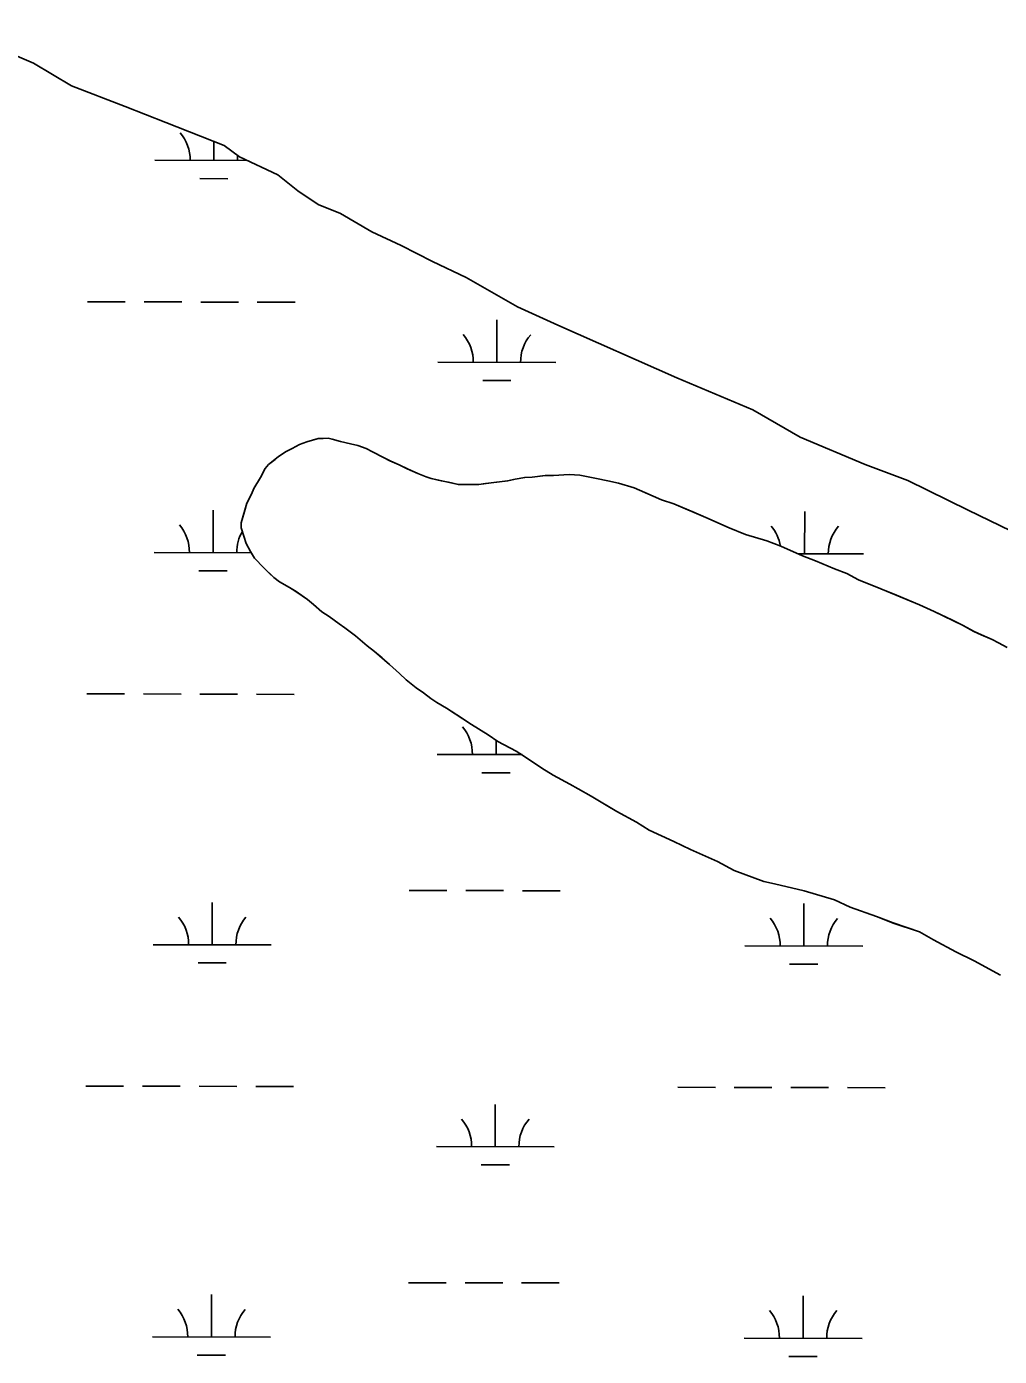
# Model space of a CAD drawing. Extents: x 3187622 to 3225504, y 800805 to 826213.
# Drawn here: x 3219479 to 3220305, y 816996 to 818124 of the extents above; entities that cross this region are included whole.
import ezdxf

# ---------------------------------------------------------------- set-up
doc = ezdxf.new("R2010")
doc.units = 0
for name, color, linetype in [('V-SITE-VEGE', 7, 'Continuous'), ('V-TOPO-SHOR', 7, 'Continuous'), ('V-WETL-SWMP', 7, 'Continuous')]:
    doc.layers.add(name, color=color, linetype=linetype)

msp = doc.modelspace()

# ---------------------------------------------------------------- linework, layer by layer
at = {"layer": 'V-SITE-VEGE'}
for p, q in [((3219485.2, 818093.4), (3219412.9, 818124.4)), ((3219517.5, 818074.1), (3219485.2, 818093.4)), ((3219563.1, 818056.7), (3219517.5, 818074.1)), ((3219597.4, 818043.1), (3219563.1, 818056.7)), ((3219646.9, 818023.7), (3219597.4, 818043.1)), ((3219660.1, 818014), (3219646.9, 818023.7)), ((3219692.5, 817998.6), (3219660.1, 818014)), ((3219709.6, 817985.1), (3219692.5, 817998.6)), ((3219726.6, 817973.5), (3219709.6, 817985.1)), ((3219745.7, 817965.8), (3219726.6, 817973.5)), ((3219772.3, 817950.3), (3219745.7, 817965.8)), ((3219797, 817938.7), (3219772.3, 817950.3)), ((3219823.6, 817925.2), (3219797, 817938.7)), ((3219852.2, 817911.7), (3219823.6, 817925.2)), ((3219895.9, 817886.6), (3219852.2, 817911.7)), ((3219930.1, 817871.1), (3219895.9, 817886.6)), ((3220030.9, 817826.5), (3219930.1, 817871.1)), ((3220095.6, 817799.4), (3220030.9, 817826.5)), ((3220135.5, 817776.2), (3220095.6, 817799.4)), ((3219717.1, 817772.2), (3219726.8, 817775.1)), ((3219726.8, 817775.1), (3219735.2, 817775.2)), ((3219735.2, 817775.2), (3219738.7, 817774.5)), ((3219738.7, 817774.5), (3219745.7, 817772.5)), ((3219745.7, 817772.5), (3219754.1, 817770.5)), ((3220190.7, 817753), (3220135.5, 817776.2)), ((3219692.9, 817759.4), (3219699.1, 817763.7)), ((3219699.1, 817763.7), (3219704.6, 817766.5)), ((3219704.6, 817766.5), (3219710.9, 817770)), ((3219710.9, 817770), (3219717.1, 817772.2)), ((3219754.1, 817770.5), (3219760.3, 817769.1)), ((3219760.3, 817769.1), (3219767.3, 817766.4)), ((3219767.3, 817766.4), (3219772.9, 817763.7)), ((3219772.9, 817763.7), (3219782, 817758.9)), ((3219681.8, 817749.5), (3219684.6, 817753.1)), ((3219684.6, 817753.1), (3219692.9, 817759.4)), ((3219782, 817758.9), (3219787.6, 817756.2)), ((3219787.6, 817756.2), (3219795.3, 817752.8)), ((3219795.3, 817752.8), (3219802.3, 817749.4)), ((3220226.9, 817739.4), (3220190.7, 817753)), ((3219672.2, 817732.7), (3219677.7, 817741.8)), ((3219677.7, 817741.8), (3219681.8, 817749.5)), ((3219802.3, 817749.4), (3219811.4, 817745.3)), ((3219811.4, 817745.3), (3219818.4, 817742.6)), ((3219818.4, 817742.6), (3219822.6, 817741.2)), ((3219822.6, 817741.2), (3219845.7, 817735.9)), ((3219873.5, 817737.5), (3219887.4, 817739.1)), ((3219887.4, 817739.1), (3219893.7, 817740.5)), ((3219893.7, 817740.5), (3219902, 817742)), ((3219902, 817742), (3219908.3, 817742.1)), ((3219908.3, 817742.1), (3219919.4, 817743.6)), ((3219919.4, 817743.6), (3219926.4, 817743.6)), ((3219926.4, 817743.6), (3219939.6, 817744.5)), ((3219939.6, 817744.5), (3219948.7, 817743.9)), ((3219948.7, 817743.9), (3219962.7, 817741.2)), ((3219962.7, 817741.2), (3219972.4, 817739.2)), ((3219972.4, 817739.2), (3219981.5, 817737.2)), ((3220278.2, 817714.2), (3220226.9, 817739.4)), ((3219666.1, 817720.1), (3219670.2, 817727.8)), ((3219670.2, 817727.8), (3219672.2, 817732.7)), ((3219845.7, 817735.9), (3219863.1, 817736)), ((3219863.1, 817736), (3219873.5, 817737.5)), ((3219981.5, 817737.2), (3219994.8, 817733.2)), ((3219994.8, 817733.2), (3220017.9, 817723)), ((3219661.4, 817703.4), (3219666.1, 817720.1)), ((3220017.9, 817723), (3220028.4, 817719.6)), ((3220028.4, 817719.6), (3220055.7, 817708)), ((3220055.7, 817708), (3220075.3, 817699.1)), ((3220314.3, 817696.8), (3220278.2, 817714.2)), ((3219661.4, 817699.2), (3219661.4, 817703.4)), ((3219663.6, 817692.2), (3219661.4, 817699.2)), ((3220075.3, 817699.1), (3220089.2, 817693.7)), ((3220089.2, 817693.7), (3220107.4, 817688.3)), ((3219665.7, 817686), (3219663.6, 817692.2)), ((3219669.3, 817679.1), (3219665.7, 817686)), ((3220107.4, 817688.3), (3220119.3, 817683.6)), ((3220119.3, 817683.6), (3220137.5, 817675.4)), ((3219672.8, 817673.5), (3219669.3, 817679.1)), ((3219680.6, 817665.2), (3219672.8, 817673.5)), ((3220137.5, 817675.4), (3220148.7, 817671.3)), ((3220148.7, 817671.3), (3220164.8, 817664.5)), ((3219689, 817657), (3219680.6, 817665.2)), ((3220164.8, 817664.5), (3220175.3, 817660.4)), ((3220175.3, 817660.4), (3220185.1, 817655)), ((3219693.9, 817653.5), (3219689, 817657)), ((3219702.3, 817648.7), (3219693.9, 817653.5)), ((3219707.9, 817645.3), (3219702.3, 817648.7)), ((3220185.1, 817655), (3220204, 817647.5)), ((3219717.8, 817638.4), (3219707.9, 817645.3)), ((3219722.7, 817634.3), (3219717.8, 817638.4)), ((3220204, 817647.5), (3220236.8, 817633.9)), ((3219729.7, 817628.1), (3219722.7, 817634.3)), ((3219736, 817624), (3219729.7, 817628.1)), ((3220236.8, 817633.9), (3220249.4, 817628.4)), ((3220249.4, 817628.4), (3220273.2, 817616.8)), ((3219744.4, 817617.8), (3219736, 817624)), ((3219749.4, 817614.4), (3219744.4, 817617.8)), ((3219758.5, 817607.5), (3219749.4, 817614.4)), ((3220273.2, 817616.8), (3220283, 817611.4)), ((3219768.3, 817599.2), (3219758.5, 817607.5)), ((3220283, 817611.4), (3220298.4, 817604.5)), ((3220298.4, 817604.5), (3220304, 817601.8)), ((3219774.6, 817594.4), (3219768.3, 817599.2)), ((3219787.3, 817583.4), (3219774.6, 817594.4)), ((3220304, 817601.8), (3220311.1, 817597.7)), ((3219795.7, 817575.8), (3219787.3, 817583.4)), ((3219801.4, 817570.3), (3219795.7, 817575.8)), ((3219809.8, 817563.4), (3219801.4, 817570.3)), ((3219816.1, 817559.3), (3219809.8, 817563.4)), ((3219822.4, 817554.5), (3219816.1, 817559.3)), ((3219827.3, 817551.1), (3219822.4, 817554.5)), ((3219835.7, 817546.3), (3219827.3, 817551.1)), ((3219856.8, 817532.5), (3219835.7, 817546.3)), ((3219870.8, 817523.6), (3219856.8, 817532.5)), ((3219879.2, 817518.1), (3219870.8, 817523.6)), ((3219894.6, 817509.9), (3219879.2, 817518.1)), ((3219900.2, 817506.5), (3219894.6, 817509.9)), ((3219916.4, 817495.5), (3219900.2, 817506.5)), ((3219926.2, 817489.3), (3219916.4, 817495.5)), ((3219940.2, 817481.8), (3219926.2, 817489.3)), ((3219947.2, 817477.7), (3219940.2, 817481.8)), ((3219958.4, 817471.6), (3219947.2, 817477.7)), ((3219980.1, 817458.5), (3219958.4, 817471.6)), ((3219996.9, 817449.6), (3219980.1, 817458.5)), ((3220007.5, 817442.8), (3219996.9, 817449.6)), ((3220028.5, 817433.2), (3220007.5, 817442.8)), ((3220042.5, 817426.4), (3220028.5, 817433.2)), ((3220065.5, 817416.2), (3220042.5, 817426.4)), ((3220079.6, 817408.7), (3220065.5, 817416.2)), ((3220104.7, 817399.2), (3220079.6, 817408.7)), ((3220113.8, 817397.2), (3220104.7, 817399.2)), ((3220139, 817391.2), (3220113.8, 817397.2)), ((3220164.8, 817383.8), (3220139, 817391.2)), ((3220178.1, 817377.6), (3220164.8, 817383.8)), ((3220200.5, 817369.5), (3220178.1, 817377.6)), ((3220214.5, 817364), (3220200.5, 817369.5)), ((3220236.8, 817356.6), (3220214.5, 817364)), ((3220248.7, 817349.8), (3220236.8, 817356.6)), ((3220267.7, 817339.5), (3220248.7, 817349.8)), ((3220283.1, 817332), (3220267.7, 817339.5)), ((3220305.5, 817319.7), (3220283.1, 817332))]:
    msp.add_line(p, q, dxfattribs=at)
at = {"layer": 'V-TOPO-SHOR'}
for points in [[(3220305.5, 817319.7), (3220283.1, 817332), (3220267.7, 817339.5), (3220248.7, 817349.8), (3220236.8, 817356.6), (3220214.5, 817364), (3220200.5, 817369.5), (3220178.1, 817377.6), (3220164.8, 817383.8), (3220139, 817391.2), (3220113.8, 817397.2), (3220104.7, 817399.2), (3220079.6, 817408.7), (3220065.5, 817416.2), (3220042.5, 817426.4), (3220028.5, 817433.2), (3220007.5, 817442.8), (3219996.9, 817449.6), (3219980.1, 817458.5), (3219971, 817464), (3219958.4, 817471.6), (3219947.2, 817477.7), (3219940.2, 817481.8), (3219926.2, 817489.3), (3219916.4, 817495.5), (3219900.2, 817506.5), (3219894.6, 817509.9), (3219879.2, 817518.1), (3219870.8, 817523.6), (3219856.8, 817532.5), (3219848.4, 817538), (3219835.7, 817546.3), (3219827.3, 817551.1), (3219822.4, 817554.5), (3219816.1, 817559.3), (3219809.8, 817563.4), (3219801.4, 817570.3), (3219795.7, 817575.8), (3219787.3, 817583.4), (3219781, 817588.9), (3219774.6, 817594.4), (3219768.3, 817599.2), (3219758.5, 817607.5), (3219749.4, 817614.4), (3219744.4, 817617.8), (3219736, 817624), (3219729.7, 817628.1), (3219722.7, 817634.3), (3219717.8, 817638.4), (3219707.9, 817645.3), (3219702.3, 817648.7), (3219693.9, 817653.5), (3219689, 817657), (3219685.5, 817660.4), (3219680.6, 817665.2), (3219672.8, 817673.5), (3219669.3, 817679.1), (3219665.7, 817686), (3219663.6, 817692.2), (3219661.4, 817699.2), (3219661.4, 817703.4), (3219664.1, 817713.1), (3219666.1, 817720.1), (3219670.2, 817727.8), (3219672.2, 817732.7), (3219677.7, 817741.8), (3219681.8, 817749.5), (3219684.6, 817753.1), (3219690.1, 817757.3), (3219692.9, 817759.4), (3219699.1, 817763.7), (3219704.6, 817766.5), (3219710.9, 817770), (3219717.1, 817772.2), (3219726.8, 817775.1), (3219731, 817775.1), (3219735.2, 817775.2), (3219738.7, 817774.5), (3219745.7, 817772.5), (3219754.1, 817770.5), (3219760.3, 817769.1), (3219767.3, 817766.4), (3219772.9, 817763.7), (3219782, 817758.9), (3219787.6, 817756.2)], [(3219787.6, 817756.2), (3219795.3, 817752.8), (3219802.3, 817749.4), (3219811.4, 817745.3), (3219818.4, 817742.6), (3219822.6, 817741.2), (3219831, 817739.2), (3219837.3, 817737.9), (3219845.7, 817735.9), (3219851.2, 817735.9), (3219858.9, 817736), (3219863.1, 817736), (3219868.7, 817736.8), (3219873.5, 817737.5), (3219880.5, 817738.3), (3219887.4, 817739.1), (3219893.7, 817740.5), (3219902, 817742), (3219908.3, 817742.1), (3219919.4, 817743.6), (3219926.4, 817743.6), (3219939.6, 817744.5), (3219948.7, 817743.9), (3219962.7, 817741.2), (3219972.4, 817739.2), (3219981.5, 817737.2), (3219994.8, 817733.2), (3220003.9, 817729.1), (3220017.9, 817723), (3220028.4, 817719.6), (3220044.5, 817712.8), (3220055.7, 817708), (3220075.3, 817699.1), (3220089.2, 817693.7), (3220107.4, 817688.3), (3220119.3, 817683.6), (3220137.5, 817675.4), (3220148.7, 817671.3), (3220164.8, 817664.5), (3220175.3, 817660.4), (3220185.1, 817655), (3220204, 817647.5), (3220217.3, 817642.1), (3220236.8, 817633.9), (3220249.4, 817628.4), (3220264.8, 817620.9), (3220273.2, 817616.8), (3220283, 817611.4), (3220289.3, 817608.6), (3220298.4, 817604.5), (3220304, 817601.8), (3220311.1, 817597.7)]]:
    msp.add_lwpolyline(points, dxfattribs=at)
at = {"layer": 'V-WETL-SWMP'}
for p, q in [((3219485.2, 818093.4), (3219412.9, 818124.4)), ((3219517.5, 818074.1), (3219485.2, 818093.4)), ((3219563.1, 818056.7), (3219517.5, 818074.1)), ((3219597.4, 818043.1), (3219563.1, 818056.7)), ((3219646.9, 818023.7), (3219597.4, 818043.1)), ((3219638.2, 818010.9), (3219638.2, 818027.1)), ((3219660.1, 818014), (3219646.9, 818023.7)), ((3219588.2, 818011), (3219666.9, 818010.8)), ((3219692.5, 817998.6), (3219660.1, 818014)), ((3219709.6, 817985.1), (3219692.5, 817998.6)), ((3219626.2, 817995.5), (3219650.2, 817995.4)), ((3219726.6, 817973.5), (3219709.6, 817985.1)), ((3219745.7, 817965.8), (3219726.6, 817973.5)), ((3219772.3, 817950.3), (3219745.7, 817965.8)), ((3219797, 817938.7), (3219772.3, 817950.3)), ((3219823.6, 817925.2), (3219797, 817938.7)), ((3219852.2, 817911.7), (3219823.6, 817925.2)), ((3219895.9, 817886.6), (3219852.2, 817911.7)), ((3219531.1, 817891), (3219563.1, 817891)), ((3219579.1, 817890.9), (3219611.1, 817890.9)), ((3219627.1, 817890.8), (3219659.1, 817890.8)), ((3219675.1, 817890.7), (3219707.1, 817890.7)), ((3219930.1, 817871.1), (3219895.9, 817886.6)), ((3219878.3, 817839.6), (3219878.4, 817875.6)), ((3220030.9, 817826.5), (3219930.1, 817871.1)), ((3219828.3, 817839.7), (3219928.3, 817839.5)), ((3219866.3, 817824.2), (3219890.3, 817824.1)), ((3220095.6, 817799.4), (3220030.9, 817826.5)), ((3220135.5, 817776.2), (3220095.6, 817799.4)), ((3219717.1, 817772.2), (3219726.9, 817775.1)), ((3219726.9, 817775.1), (3219735.2, 817775.2)), ((3219735.2, 817775.2), (3219738.7, 817774.5)), ((3219738.7, 817774.5), (3219745.7, 817772.5)), ((3219745.7, 817772.5), (3219754.1, 817770.5)), ((3220190.7, 817753), (3220135.5, 817776.2)), ((3219692.9, 817759.4), (3219699.1, 817763.7)), ((3219699.1, 817763.7), (3219704.6, 817766.5)), ((3219704.6, 817766.5), (3219710.9, 817770)), ((3219710.9, 817770), (3219717.1, 817772.2)), ((3219754.1, 817770.5), (3219760.4, 817769.1)), ((3219760.4, 817769.1), (3219767.3, 817766.4)), ((3219767.3, 817766.4), (3219772.9, 817763.7)), ((3219772.9, 817763.7), (3219782.1, 817758.9)), ((3219681.8, 817749.5), (3219684.6, 817753.1)), ((3219684.6, 817753.1), (3219692.9, 817759.4)), ((3219782.1, 817758.9), (3219787.7, 817756.2)), ((3219787.7, 817756.2), (3219795.4, 817752.8)), ((3219795.4, 817752.8), (3219802.4, 817749.4)), ((3220226.9, 817739.4), (3220190.7, 817753)), ((3219672.2, 817732.7), (3219677.7, 817741.8)), ((3219677.7, 817741.8), (3219681.8, 817749.5)), ((3219802.4, 817749.4), (3219811.4, 817745.3)), ((3219811.4, 817745.3), (3219818.4, 817742.6)), ((3219818.4, 817742.6), (3219822.6, 817741.2)), ((3219822.6, 817741.2), (3219831, 817739.2)), ((3219831, 817739.2), (3219837.3, 817737.9)), ((3219873.5, 817737.5), (3219887.5, 817739.1)), ((3219887.5, 817739.1), (3219893.7, 817740.5)), ((3219893.7, 817740.5), (3219902.1, 817742)), ((3219902.1, 817742), (3219908.3, 817742.1)), ((3219908.3, 817742.1), (3219919.5, 817743.6)), ((3219919.5, 817743.6), (3219926.4, 817743.6)), ((3219926.4, 817743.6), (3219939.6, 817744.5)), ((3219939.6, 817744.5), (3219948.7, 817743.9)), ((3219948.7, 817743.9), (3219962.7, 817741.2)), ((3219962.7, 817741.2), (3219972.4, 817739.2)), ((3219972.4, 817739.2), (3219981.5, 817737.2)), ((3220278.2, 817714.2), (3220226.9, 817739.4)), ((3219666.1, 817720.1), (3219670.2, 817727.8)), ((3219670.2, 817727.8), (3219672.2, 817732.7)), ((3219837.3, 817737.9), (3219845.7, 817735.9)), ((3219845.7, 817735.9), (3219863.1, 817736)), ((3219863.1, 817736), (3219868.7, 817736.8)), ((3219868.7, 817736.8), (3219873.5, 817737.5)), ((3219981.5, 817737.2), (3219994.8, 817733.2)), ((3219994.8, 817733.2), (3220003.9, 817729.1)), ((3220003.9, 817729.1), (3220017.9, 817723)), ((3219664.1, 817713.1), (3219666.1, 817720.1)), ((3220017.9, 817723), (3220028.4, 817719.6)), ((3220028.4, 817719.6), (3220044.5, 817712.8)), ((3219637.5, 817678.2), (3219637.6, 817714.2)), ((3219661.4, 817703.4), (3219664.1, 817713.1)), ((3220044.5, 817712.8), (3220055.7, 817708)), ((3220055.7, 817708), (3220075.3, 817699.2)), ((3220139.4, 817677.2), (3220139.5, 817713.2)), ((3220314.3, 817696.8), (3220278.2, 817714.2)), ((3219661.4, 817699.2), (3219661.4, 817703.4)), ((3219663.6, 817692.2), (3219661.4, 817699.2)), ((3220075.3, 817699.2), (3220089.2, 817693.7)), ((3220089.2, 817693.7), (3220107.4, 817688.3)), ((3219665.7, 817686), (3219663.6, 817692.2)), ((3219669.3, 817679.1), (3219665.7, 817686)), ((3220107.4, 817688.3), (3220119.3, 817683.6)), ((3220119.3, 817683.6), (3220137.5, 817675.4)), ((3219587.5, 817678.3), (3219669.9, 817678.1)), ((3219672.8, 817673.5), (3219669.3, 817679.1)), ((3219680.6, 817665.2), (3219672.8, 817673.5)), ((3220133.5, 817677.2), (3220189.4, 817677.1)), ((3220137.5, 817675.4), (3220148.7, 817671.3)), ((3220148.7, 817671.3), (3220164.8, 817664.5)), ((3219625.5, 817662.8), (3219649.5, 817662.7)), ((3219689, 817657), (3219680.6, 817665.2)), ((3220164.8, 817664.5), (3220175.3, 817660.4)), ((3220175.3, 817660.4), (3220185.1, 817655)), ((3219693.9, 817653.5), (3219689, 817657)), ((3219702.3, 817648.7), (3219693.9, 817653.5)), ((3219708, 817645.3), (3219702.3, 817648.7)), ((3220185.1, 817655), (3220204, 817647.5)), ((3219717.8, 817638.4), (3219708, 817645.3)), ((3219722.7, 817634.3), (3219717.8, 817638.4)), ((3220204, 817647.5), (3220217.3, 817642.1)), ((3220217.3, 817642.1), (3220236.8, 817633.9)), ((3219729.7, 817628.1), (3219722.7, 817634.3)), ((3219736, 817624), (3219729.7, 817628.1)), ((3220236.8, 817633.9), (3220249.4, 817628.4)), ((3220249.4, 817628.4), (3220273.2, 817616.8)), ((3219744.5, 817617.8), (3219736, 817624)), ((3219749.4, 817614.4), (3219744.5, 817617.8)), ((3219758.5, 817607.5), (3219749.4, 817614.4)), ((3220273.2, 817616.8), (3220283.1, 817611.4)), ((3219768.3, 817599.2), (3219758.5, 817607.5)), ((3220283.1, 817611.4), (3220289.4, 817608.6)), ((3220289.4, 817608.6), (3220298.4, 817604.6)), ((3220298.4, 817604.6), (3220304, 817601.8)), ((3219774.6, 817594.4), (3219768.3, 817599.2)), ((3219787.3, 817583.4), (3219774.6, 817594.4)), ((3220304, 817601.8), (3220311.1, 817597.7)), ((3219795.7, 817575.8), (3219787.3, 817583.4)), ((3219801.4, 817570.3), (3219795.7, 817575.8)), ((3219809.8, 817563.4), (3219801.4, 817570.3)), ((3219530.4, 817558.4), (3219562.4, 817558.3)), ((3219578.4, 817558.3), (3219610.4, 817558.2)), ((3219626.4, 817558.2), (3219658.4, 817558.1)), ((3219674.4, 817558.1), (3219706.4, 817558)), ((3219816.1, 817559.3), (3219809.8, 817563.4)), ((3219822.4, 817554.5), (3219816.1, 817559.3)), ((3219827.3, 817551.1), (3219822.4, 817554.5)), ((3219835.7, 817546.3), (3219827.3, 817551.1)), ((3219856.8, 817532.5), (3219835.7, 817546.3)), ((3219870.8, 817523.6), (3219856.8, 817532.5)), ((3219879.2, 817518.1), (3219870.8, 817523.6)), ((3219877.6, 817506.9), (3219877.7, 817519.2)), ((3219894.6, 817509.9), (3219879.2, 817518.1)), ((3219827.6, 817507), (3219899.7, 817506.9)), ((3219900.2, 817506.5), (3219894.6, 817509.9)), ((3219916.4, 817495.5), (3219900.2, 817506.5)), ((3219865.6, 817491.5), (3219889.6, 817491.4)), ((3219926.2, 817489.3), (3219916.4, 817495.5)), ((3219940.2, 817481.8), (3219926.2, 817489.3)), ((3219947.2, 817477.7), (3219940.2, 817481.8)), ((3219958.4, 817471.6), (3219947.2, 817477.7)), ((3219971, 817464), (3219958.4, 817471.6)), ((3219980.1, 817458.5), (3219971, 817464)), ((3219996.9, 817449.7), (3219980.1, 817458.5)), ((3220007.5, 817442.8), (3219996.9, 817449.7)), ((3220028.5, 817433.2), (3220007.5, 817442.8)), ((3220042.5, 817426.4), (3220028.5, 817433.2)), ((3220065.6, 817416.2), (3220042.5, 817426.4)), ((3220079.6, 817408.7), (3220065.6, 817416.2)), ((3220104.7, 817399.2), (3220079.6, 817408.7)), ((3219804, 817391.6), (3219836, 817391.6)), ((3219852, 817391.5), (3219884, 817391.5)), ((3219900, 817391.4), (3219932, 817391.4)), ((3220113.8, 817397.2), (3220104.7, 817399.2)), ((3220139, 817391.2), (3220113.8, 817397.2)), ((3220164.8, 817383.8), (3220139, 817391.2)), ((3219636.8, 817345.5), (3219636.9, 817381.5)), ((3220138.7, 817344.5), (3220138.8, 817380.5)), ((3220178.1, 817377.6), (3220164.8, 817383.8)), ((3220200.5, 817369.5), (3220178.1, 817377.6)), ((3220214.5, 817364.1), (3220200.5, 817369.5)), ((3220236.8, 817356.6), (3220214.5, 817364.1)), ((3220248.8, 817349.8), (3220236.8, 817356.6)), ((3219586.8, 817345.6), (3219686.8, 817345.4)), ((3220088.7, 817344.6), (3220188.7, 817344.4)), ((3220267.7, 817339.5), (3220248.8, 817349.8)), ((3220283.1, 817332), (3220267.7, 817339.5)), ((3219624.8, 817330.1), (3219648.8, 817330.1)), ((3220126.7, 817329.1), (3220150.7, 817329.1)), ((3220305.5, 817319.7), (3220283.1, 817332)), ((3219529.7, 817225.7), (3219561.7, 817225.6)), ((3219577.7, 817225.6), (3219609.7, 817225.5)), ((3219625.7, 817225.5), (3219657.7, 817225.4)), ((3219673.7, 817225.4), (3219705.7, 817225.3)), ((3220031.7, 817224.7), (3220063.7, 817224.6)), ((3220079.7, 817224.6), (3220111.7, 817224.5)), ((3220127.7, 817224.5), (3220159.7, 817224.4)), ((3220175.7, 817224.4), (3220207.7, 817224.3)), ((3219877, 817174.2), (3219877, 817210.2)), ((3219827, 817174.3), (3219927, 817174.1)), ((3219864.9, 817158.8), (3219888.9, 817158.8)), ((3219803.3, 817058.9), (3219835.3, 817058.9)), ((3219851.3, 817058.8), (3219883.3, 817058.8)), ((3219899.3, 817058.7), (3219931.3, 817058.7)), ((3219636.2, 817012.9), (3219636.2, 817048.9)), ((3220138.1, 817011.8), (3220138.1, 817047.8)), ((3219586.2, 817013), (3219686.2, 817012.8)), ((3220088.1, 817011.9), (3220188.1, 817011.7)), ((3219624.1, 816997.4), (3219648.1, 816997.4)), ((3220126, 816996.4), (3220150, 816996.4))]:
    msp.add_line(p, q, dxfattribs=at)
for centre, start, end in [((3219582.9, 818011.5), 359.1115, 40.6551), ((3219693.4, 818011.2), 173.4008, 180.6551), ((3219823.1, 817840.2), 359.1115, 40.6551), ((3219933.6, 817839.9), 139.1115, 180.6551), ((3219582.3, 817678.8), 359.1115, 40.6551), ((3219692.8, 817678.6), 149.733, 180.6551), ((3220084.2, 817677.8), 9.7276, 40.6551), ((3220194.7, 817677.5), 139.1115, 180.6551), ((3219822.4, 817507.5), 359.1115, 40.6551), ((3219932.9, 817507.3), 178.662, 180.6551), ((3219581.6, 817346.1), 359.1115, 40.6551), ((3219692.1, 817345.9), 139.1115, 180.6551), ((3220083.5, 817345.1), 359.1115, 40.6551), ((3220194, 817344.9), 139.1115, 180.6551), ((3219821.7, 817174.8), 359.1115, 40.6551), ((3219932.2, 817174.6), 139.1115, 180.6551), ((3219580.9, 817013.4), 359.1115, 40.6551), ((3219691.4, 817013.2), 139.1115, 180.6551), ((3220082.8, 817012.4), 359.1115, 40.6551), ((3220193.3, 817012.2), 139.1115, 180.6551)]:
    msp.add_arc(centre, 35.2, start, end, dxfattribs=at)

doc.saveas('drawing.dxf')
